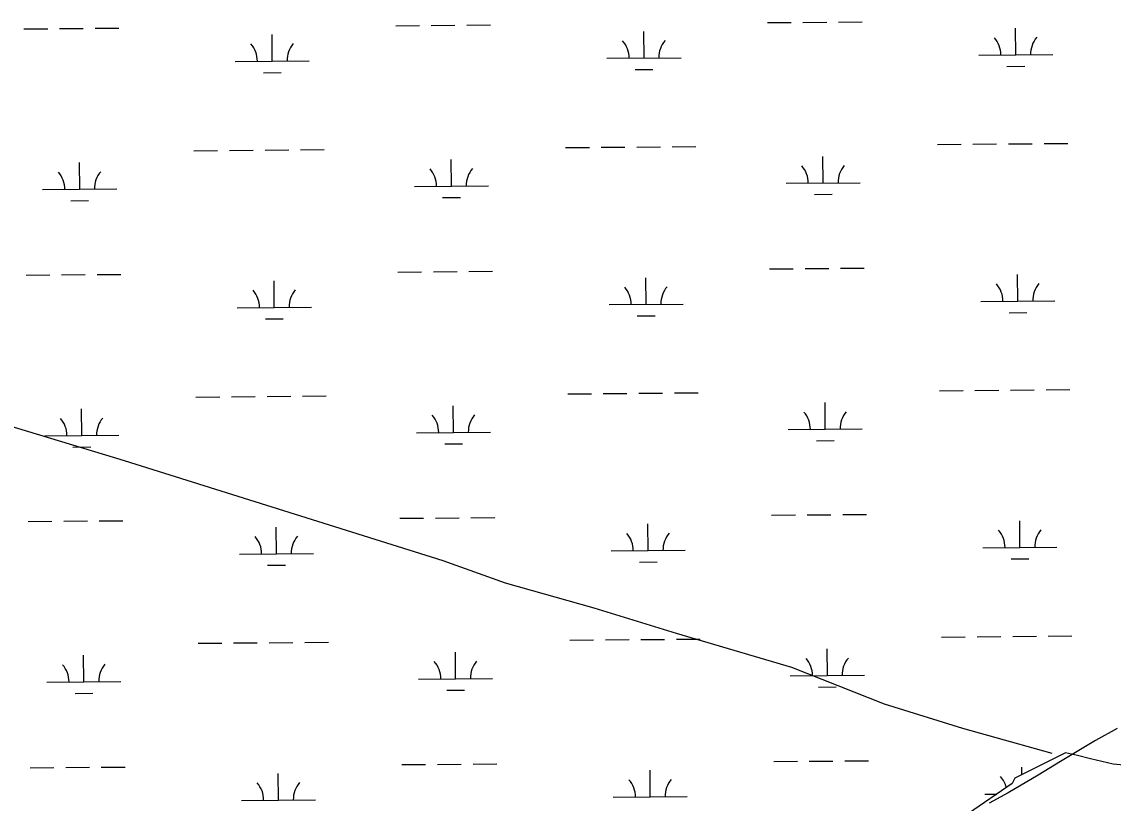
# Model space of a CAD drawing. Extents: x 3567028 to 3605064, y 510945 to 536587.
# Drawn here: x 3587589 to 3589063, y 533204 to 534259 of the extents above; entities that cross this region are included whole.
import ezdxf

# ---------------------------------------------------------------- set-up
doc = ezdxf.new("R2010")
doc.units = 0
for name, color, linetype in [('V-ROAD-CNTR', 7, 'Continuous'), ('V-SITE-VEGE', 7, 'Continuous'), ('V-TOPO-SHOR', 7, 'Continuous'), ('V-WETL-SWMP', 7, 'Continuous')]:
    doc.layers.add(name, color=color, linetype=linetype)

msp = doc.modelspace()

# ---------------------------------------------------------------- linework, layer by layer
at = {"layer": 'V-ROAD-CNTR'}
msp.add_arc((3590902.3, 529663.2), 3961, 113.5499, 121.9917, dxfattribs=at)
at = {"layer": 'V-SITE-VEGE'}
for p, q in [((3589068.2, 533304.5), (3589038.9, 533288.5)), ((3589038.9, 533288.5), (3588991.7, 533260.2)), ((3588991.7, 533260.2), (3588961.4, 533241.4)), ((3588961.4, 533241.4), (3588920.8, 533217.9)), ((3588920.8, 533217.9), (3588895.2, 533203.7))]:
    msp.add_line(p, q, dxfattribs=at)
at = {"layer": 'V-TOPO-SHOR'}
for points in [[(3588158.4, 533531), (3587727.9, 533666.2), (3587286.6, 533799.9)], [(3588980.4, 533270.8), (3588860, 533304.5), (3588754.2, 533337.3), (3588628.9, 533387), (3588473.3, 533432.7), (3588362.2, 533467), (3588242.6, 533500.7), (3588158.4, 533531)]]:
    msp.add_lwpolyline(points, dxfattribs=at)
at = {"layer": 'V-WETL-SWMP'}
for p, q in [((3587592.3, 534249.6), (3587624.3, 534249.8)), ((3587640.3, 534250), (3587672.3, 534250.2)), ((3587688.3, 534250.4), (3587720.3, 534250.6)), ((3588094.2, 534253.8), (3588126.2, 534254.1)), ((3588142.2, 534254.2), (3588174.2, 534254.5)), ((3588190.2, 534254.6), (3588222.1, 534254.9)), ((3588429.4, 534210.2), (3588429.1, 534246.2)), ((3588596, 534258), (3588628, 534258.3)), ((3588644, 534258.4), (3588676, 534258.7)), ((3588692, 534258.8), (3588724, 534259.1)), ((3588931.3, 534214.4), (3588931, 534250.4)), ((3587927.5, 534205.9), (3587927.2, 534241.9)), ((3587877.5, 534205.5), (3587977.5, 534206.4)), ((3588379.4, 534209.8), (3588479.4, 534210.6)), ((3588881.3, 534214), (3588981.3, 534214.8)), ((3587915.6, 534190.4), (3587939.6, 534190.6)), ((3588417.5, 534194.7), (3588441.5, 534194.9)), ((3588919.4, 534198.9), (3588943.4, 534199.1)), ((3587821.7, 534085), (3587853.7, 534085.2)), ((3587869.7, 534085.4), (3587901.7, 534085.7)), ((3587917.7, 534085.8), (3587949.7, 534086.1)), ((3587965.7, 534086.2), (3587997.7, 534086.5)), ((3588323.6, 534089.2), (3588355.6, 534089.5)), ((3588371.5, 534089.6), (3588403.5, 534089.9)), ((3588419.5, 534090), (3588451.5, 534090.3)), ((3588467.5, 534090.4), (3588499.5, 534090.7)), ((3588825.4, 534093.4), (3588857.4, 534093.7)), ((3588873.4, 534093.9), (3588905.4, 534094.1)), ((3588921.4, 534094.3), (3588953.4, 534094.5)), ((3588969.4, 534094.7), (3589001.4, 534094.9)), ((3587667.5, 534032.9), (3587667.2, 534068.9)), ((3588169.4, 534037.2), (3588169.1, 534073.2)), ((3588671.3, 534041.4), (3588671, 534077.4)), ((3588621.3, 534041), (3588721.3, 534041.8)), ((3587617.5, 534032.5), (3587717.5, 534033.4)), ((3588119.4, 534036.7), (3588219.4, 534037.6)), ((3588659.4, 534025.9), (3588683.4, 534026.1)), ((3587655.6, 534017.4), (3587679.6, 534017.6)), ((3588157.5, 534021.6), (3588181.5, 534021.8)), ((3588097, 533921.1), (3588129, 533921.4)), ((3588145, 533921.5), (3588177, 533921.8)), ((3588193, 533921.9), (3588225, 533922.2)), ((3588598.9, 533925.4), (3588630.9, 533925.6)), ((3588646.8, 533925.8), (3588678.8, 533926)), ((3588694.8, 533926.2), (3588726.8, 533926.4)), ((3587595.1, 533916.9), (3587627.1, 533917.2)), ((3587643.1, 533917.3), (3587675.1, 533917.6)), ((3587691.1, 533917.7), (3587723.1, 533918)), ((3587930.3, 533873.3), (3587930, 533909.3)), ((3588432.2, 533877.5), (3588431.9, 533913.5)), ((3588934.1, 533881.8), (3588933.8, 533917.8)), ((3588382.2, 533877.1), (3588482.2, 533877.9)), ((3588884.1, 533881.3), (3588984.1, 533882.2)), ((3587880.3, 533872.9), (3587980.3, 533873.7)), ((3588420.3, 533862), (3588444.3, 533862.2)), ((3588922.2, 533866.2), (3588946.2, 533866.4)), ((3587918.4, 533857.8), (3587942.4, 533858)), ((3588828.2, 533760.8), (3588860.2, 533761.1)), ((3588876.2, 533761.2), (3588908.2, 533761.5)), ((3588924.2, 533761.6), (3588956.2, 533761.9)), ((3588972.2, 533762), (3589004.2, 533762.3)), ((3587824.5, 533752.3), (3587856.5, 533752.6)), ((3587872.5, 533752.7), (3587904.5, 533753)), ((3587920.5, 533753.1), (3587952.5, 533753.4)), ((3587968.5, 533753.5), (3588000.5, 533753.8)), ((3588326.4, 533756.6), (3588358.4, 533756.8)), ((3588374.4, 533757), (3588406.4, 533757.2)), ((3588422.4, 533757.4), (3588454.4, 533757.6)), ((3588470.4, 533757.8), (3588502.4, 533758)), ((3588674.1, 533708.7), (3588673.8, 533744.7)), ((3587670.3, 533700.3), (3587670, 533736.3)), ((3588172.2, 533704.5), (3588171.9, 533740.5)), ((3587620.3, 533699.9), (3587720.3, 533700.7)), ((3588122.2, 533704.1), (3588222.2, 533704.9)), ((3588624.1, 533708.3), (3588724.1, 533709.2)), ((3587658.4, 533684.7), (3587682.4, 533684.9)), ((3588160.3, 533689), (3588184.3, 533689.2)), ((3588662.2, 533693.2), (3588686.2, 533693.4)), ((3587597.9, 533584.2), (3587629.9, 533584.5)), ((3587645.9, 533584.6), (3587677.9, 533584.9)), ((3587693.9, 533585), (3587725.9, 533585.3)), ((3588099.8, 533588.5), (3588131.8, 533588.7)), ((3588147.8, 533588.9), (3588179.8, 533589.1)), ((3588195.8, 533589.3), (3588227.8, 533589.5)), ((3588601.7, 533592.7), (3588633.7, 533593)), ((3588649.7, 533593.1), (3588681.7, 533593.4)), ((3588697.7, 533593.5), (3588729.7, 533593.8)), ((3588936.9, 533549.1), (3588936.6, 533585.1)), ((3587933.1, 533540.6), (3587932.8, 533576.6)), ((3588435, 533544.9), (3588434.7, 533580.9)), ((3587883.1, 533540.2), (3587983.1, 533541)), ((3588385, 533544.4), (3588485, 533545.3)), ((3588886.9, 533548.7), (3588986.9, 533549.5)), ((3587921.2, 533525.1), (3587945.2, 533525.3)), ((3588423.1, 533529.3), (3588447.1, 533529.5)), ((3588925, 533533.6), (3588949, 533533.8)), ((3587827.3, 533419.7), (3587859.3, 533419.9)), ((3587875.3, 533420.1), (3587907.3, 533420.3)), ((3587923.3, 533420.5), (3587955.3, 533420.7)), ((3587971.3, 533420.9), (3588003.3, 533421.1)), ((3588329.2, 533423.9), (3588361.2, 533424.2)), ((3588377.2, 533424.3), (3588409.2, 533424.6)), ((3588425.2, 533424.7), (3588457.2, 533425)), ((3588473.2, 533425.1), (3588505.2, 533425.4)), ((3588831.1, 533428.1), (3588863.1, 533428.4)), ((3588879.1, 533428.5), (3588911.1, 533428.8)), ((3588927.1, 533428.9), (3588959.1, 533429.2)), ((3588975, 533429.3), (3589007, 533429.6)), ((3588175, 533371.8), (3588174.7, 533407.8)), ((3588676.9, 533376.1), (3588676.6, 533412.1)), ((3587673.1, 533367.6), (3587672.8, 533403.6)), ((3588626.9, 533375.7), (3588726.9, 533376.5)), ((3587623.1, 533367.2), (3587723.1, 533368)), ((3588125, 533371.4), (3588225, 533372.3)), ((3587661.2, 533352.1), (3587685.2, 533352.3)), ((3588163.1, 533356.3), (3588187.1, 533356.5)), ((3588665, 533360.5), (3588689, 533360.7)), ((3588604.5, 533260), (3588636.5, 533260.3)), ((3588652.5, 533260.4), (3588684.5, 533260.7)), ((3588700.5, 533260.8), (3588732.5, 533261.1)), ((3588998.4, 533271.6), (3588930.2, 533237.7)), ((3589014.8, 533268.1), (3588998.4, 533271.6)), ((3589032.1, 533263.7), (3589014.8, 533268.1)), ((3589062.8, 533256.3), (3589032.1, 533263.7)), ((3587600.7, 533251.6), (3587632.7, 533251.8)), ((3587648.7, 533252), (3587680.7, 533252.2)), ((3587696.7, 533252.4), (3587728.7, 533252.6)), ((3587935.9, 533208), (3587935.6, 533244)), ((3588102.6, 533255.8), (3588134.6, 533256.1)), ((3588150.6, 533256.2), (3588182.6, 533256.5)), ((3588198.6, 533256.6), (3588230.6, 533256.9)), ((3588437.8, 533212.2), (3588437.5, 533248.2)), ((3588939.5, 533242.3), (3588939.4, 533252.4)), ((3589077, 533255.1), (3589062.8, 533256.3)), ((3588926.5, 533230.3), (3588867.6, 533189.8)), ((3588930.2, 533237.7), (3588926.5, 533230.3)), ((3588889.7, 533216), (3588905.8, 533216.1)), ((3587885.9, 533207.5), (3587985.9, 533208.4)), ((3588387.8, 533211.8), (3588487.8, 533212.6))]:
    msp.add_line(p, q, dxfattribs=at)
for centre, start, end in [((3588374.1, 534210.2), 359.7115, 41.2552), ((3588484.6, 534211.1), 139.7115, 181.2552), ((3588876, 534214.4), 359.7115, 41.2552), ((3588986.5, 534215.4), 139.7115, 181.2552), ((3587872.2, 534206), 359.7115, 41.2552), ((3587982.7, 534206.9), 139.7115, 181.2552), ((3587612.3, 534032.9), 359.7115, 41.2552), ((3587722.7, 534033.9), 139.7115, 181.2552), ((3588114.1, 534037.2), 359.7115, 41.2552), ((3588224.6, 534038.1), 139.7115, 181.2552), ((3588616, 534041.4), 359.7115, 41.2552), ((3588726.5, 534042.3), 139.7115, 181.2552), ((3587875.1, 533873.3), 359.7115, 41.2552), ((3587985.5, 533874.2), 139.7115, 181.2552), ((3588376.9, 533877.5), 359.7115, 41.2552), ((3588487.4, 533878.5), 139.7115, 181.2552), ((3588878.8, 533881.8), 359.7115, 41.2552), ((3588989.3, 533882.7), 139.7115, 181.2552), ((3588618.8, 533708.7), 359.7115, 41.2552), ((3588729.3, 533709.7), 139.7115, 181.2552), ((3587615.1, 533700.3), 359.7115, 41.2552), ((3587725.5, 533701.2), 139.7115, 181.2552), ((3588117, 533704.5), 359.7115, 41.2552), ((3588227.4, 533705.4), 139.7115, 181.2552), ((3588379.7, 533544.9), 359.7115, 41.2552), ((3588490.2, 533545.8), 139.7115, 181.2552), ((3588881.6, 533549.1), 359.7115, 41.2552), ((3588992.1, 533550), 139.7115, 181.2552), ((3587877.9, 533540.6), 359.7115, 41.2552), ((3587988.3, 533541.6), 139.7115, 181.2552), ((3587617.9, 533367.6), 359.7115, 41.2552), ((3587728.4, 533368.6), 139.7115, 181.2552), ((3588119.8, 533371.9), 359.7115, 41.2552), ((3588230.2, 533372.8), 139.7115, 181.2552), ((3588621.7, 533376.1), 359.7115, 41.2552), ((3588732.1, 533377), 139.7115, 181.2552), ((3587880.7, 533208), 359.7115, 41.2552), ((3587991.1, 533208.9), 139.7115, 181.2552), ((3588382.6, 533212.2), 359.7115, 41.2552), ((3588493, 533213.1), 139.7115, 181.2552), ((3588884.4, 533216.4), 13.9714, 41.2552)]:
    msp.add_arc(centre, 35.2, start, end, dxfattribs=at)

doc.saveas('drawing.dxf')
